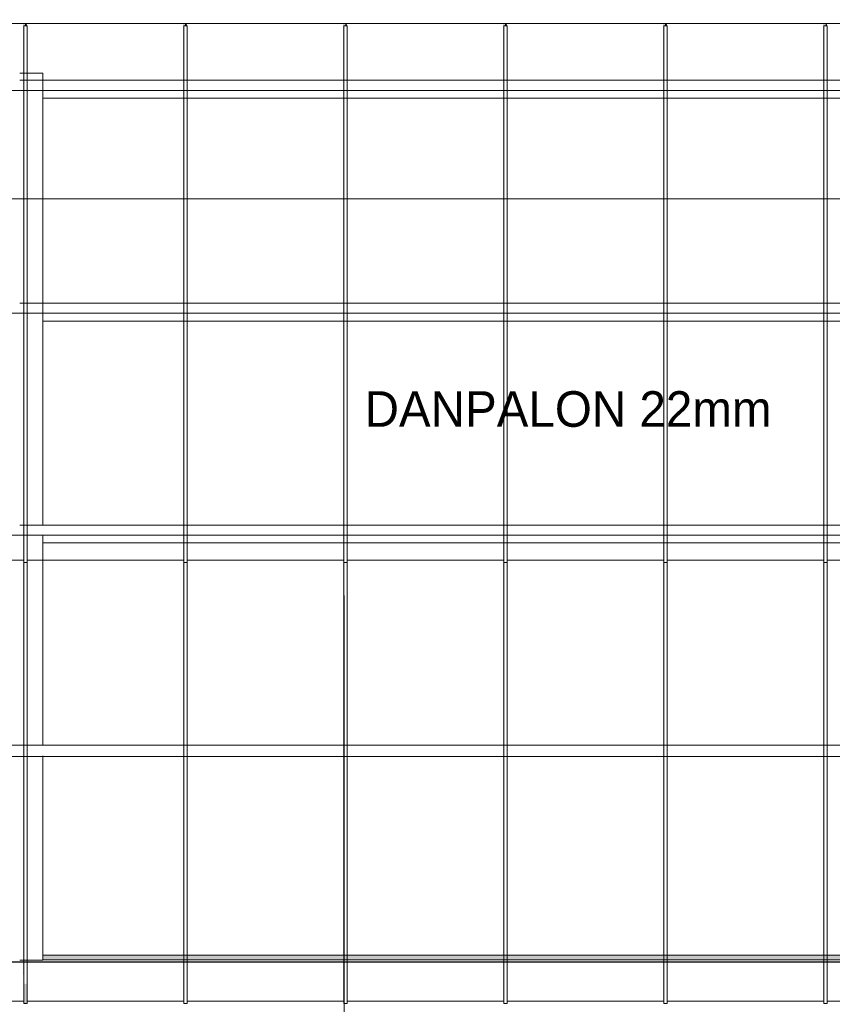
# Model space of a CAD drawing. Header units: millimetres. Extents: x 52659 to 1698020, y -10054 to 104697.
# Tile 299 of 363: x 320657 to 325228, y 20671 to 26207. Entities that reach past the tile are written whole.
import ezdxf

# ---------------------------------------------------------------- set-up
doc = ezdxf.new("R2010")
doc.units = ezdxf.units.MM
doc.header["$MEASUREMENT"] = 0
for name, color, linetype in [('02-06 Poutre.Construction', 7, 'Continuous'), ('02-07 Dalle.Construction', 7, 'Continuous'), ('05-02 Cotation 200ème 100ème.Cotations', 7, 'Continuous'), ('06-02 Texte 200ème 100ème.Texte', 7, 'Continuous'), ('S-BEAM-____-OTLN.Modèle IFC', 7, 'Continuous')]:
    doc.layers.add(name, color=color, linetype=linetype)
doc.styles.add('STYLE_GENERE_2', font='txt')
doc.styles.add('STYLE_GENERE_3', font='ARIALN.TTF')
doc.dimstyles.new('STYLE_GENERE__2', dxfattribs={"dimtxt": 200, "dimasz": 95, "dimexe": 0.18, "dimexo": 100, "dimgap": 0, "dimtad": 0, "dimlfac": 0.001, "dimzin": 0, "dimdsep": 46, "dimtxsty": 'STYLE_GENERE_3', "dimblk": 'ARROWHEAD_6', "dimblk1": 'ARROWHEAD_6', "dimblk2": 'ARROWHEAD_6', "dimcen": 0.09, "dimclrd": 7, "dimclre": 7, "dimclrt": 7, "dimazin": 0, "dimtfac": 1, "dimtdec": 4, "dimtmove": 0, "dimatfit": 3, "dimfxl": 1, "dimtolj": 1, "dimtzin": 0, "dimarcsym": 0})
doc.dimstyles.new('STYLE_GENERE__5', dxfattribs={"dimtxt": 200, "dimasz": 95, "dimexe": 0.18, "dimexo": 100, "dimgap": 0, "dimtad": 0, "dimtih": 1, "dimtoh": 1, "dimlfac": 0.001, "dimzin": 0, "dimdsep": 46, "dimtxsty": 'STYLE_GENERE_3', "dimblk": 'ARROWHEAD_6', "dimblk1": 'ARROWHEAD_6', "dimblk2": 'ARROWHEAD_6', "dimcen": 0.09, "dimclrd": 7, "dimclre": 7, "dimclrt": 7, "dimazin": 0, "dimtfac": 1, "dimtdec": 4, "dimtmove": 0, "dimatfit": 3, "dimfxl": 1, "dimtolj": 1, "dimtzin": 0, "dimarcsym": 0})

# ---------------------------------------------------------------- blocks, each defined once
blk = doc.blocks.new('*D844', base_point=(261781.6, 40089))
at = {"layer": '05-02 Cotation 200ème 100ème.Cotations', "color": 7, "linetype": 'Continuous', "lineweight": 25, "transparency": 16777216}
for p, q in [((267521.6, 25250.2), (267421.6, 25150.2)), ((347674.3, 25150.2), (347774.3, 25250.2))]:
    blk.add_line(p, q, dxfattribs=at)
at = {"layer": '05-02 Cotation 200ème 100ème.Cotations', "color": 7, "linetype": 'Continuous', "lineweight": 13, "transparency": 16777216}
for p, q in [((267471.6, 25106.5), (267471.6, 25294)), ((347724.3, 25106.5), (347724.3, 25294)), ((267471.6, 25200.2), (307285.1, 25200.2)), ((307910.8, 25200.2), (347724.3, 25200.2)), ((347724.3, 25200.2), (347799.3, 25200.2))]:
    blk.add_line(p, q, dxfattribs=at)
at = {"layer": '05-02 Cotation 200ème 100ème.Cotations', "color": 7, "lineweight": 9, "transparency": 16777216, "insert": (307309.9, 25100.2), "char_height": 200, "attachment_point": 7, "style": 'STYLE_GENERE_3'}
blk.add_mtext('\\A1;80,25', dxfattribs=at)
blk = doc.blocks.new('ARROWHEAD_6')
at = {"color": 0, "linetype": 'Continuous', "lineweight": 0}
for p, q in [((0, 0), (-1, 0)), ((-0.5, -0.5), (0.5, 0.5))]:
    blk.add_line(p, q, dxfattribs=at)
blk = doc.blocks.new('*D889', base_point=(261781.6, 40089))
at = {"layer": '05-02 Cotation 200ème 100ème.Cotations', "color": 7, "linetype": 'Continuous', "lineweight": 25, "transparency": 16777216}
for p, q in [((320409.1, 33198.9), (320309.1, 33298.9)), ((320309.1, 26279.2), (320409.1, 26179.2))]:
    blk.add_line(p, q, dxfattribs=at)
at = {"layer": '05-02 Cotation 200ème 100ème.Cotations', "color": 7, "linetype": 'Continuous', "lineweight": 13, "transparency": 16777216}
for p, q in [((320359.1, 33248.9), (320359.1, 33323.9)), ((320452.8, 33248.9), (320265.3, 33248.9)), ((320359.1, 29987.9), (320359.1, 33248.9)), ((320359.1, 26229.2), (320359.1, 29490.2)), ((320452.8, 26229.2), (320265.3, 26229.2)), ((320359.1, 26154.2), (320359.1, 26229.2))]:
    blk.add_line(p, q, dxfattribs=at)
at = {"layer": '05-02 Cotation 200ème 100ème.Cotations', "color": 7, "lineweight": 9, "transparency": 16777216, "insert": (320459.1, 29515.1), "char_height": 200, "attachment_point": 7, "rotation": 90, "style": 'STYLE_GENERE_3'}
blk.add_mtext('\\A1;7,02', dxfattribs=at)

msp = doc.modelspace()

# ---------------------------------------------------------------- hatches: boundary and pattern name
at = {"layer": '02-06 Poutre.Construction', "linetype": 'Continuous', "lineweight": 0, "true_color": 0xbfbfbf}
for points in [[(320676.347, 23168.223), (320679.78, 23168.223), (320679.78, 26171.975), (320689.78, 26171.975), (320689.78, 26184.777), (320676.345, 26184.777), (320676.345, 23168.582)], [(320689.78, 26171.975), (320698.593, 26171.975), (320696.406, 26184.777), (320689.78, 26184.777)], [(321576.347, 23168.223), (321579.78, 23168.223), (321579.78, 26171.975), (321589.78, 26171.975), (321589.78, 26184.777), (321576.345, 26184.777), (321576.345, 23168.582)], [(321589.78, 26184.777), (321589.78, 26171.975), (321598.593, 26171.975), (321596.406, 26184.777)], [(321589.78, 26184.777), (321589.78, 26171.976), (321598.593, 26171.976), (321596.406, 26184.777)], [(322476.347, 23168.223), (322479.78, 23168.223), (322479.78, 26171.975), (322489.78, 26171.975), (322489.78, 26184.777), (322476.345, 26184.777), (322476.345, 23168.582)], [(322476.347, 23168.223), (322479.78, 23168.223), (322479.78, 26171.975), (322489.78, 26171.975), (322489.78, 26184.777), (322476.345, 26184.777), (322476.345, 23168.582)], [(322489.78, 26184.777), (322489.78, 26171.975), (322498.593, 26171.975), (322496.406, 26184.777)], [(322489.78, 26171.976), (322498.593, 26171.976), (322496.406, 26184.777), (322489.78, 26184.777)], [(323376.347, 23168.223), (323379.78, 23168.223), (323379.78, 26171.975), (323389.78, 26171.975), (323389.78, 26184.777), (323376.345, 26184.777), (323376.345, 23168.582)], [(323376.347, 23168.223), (323379.78, 23168.223), (323379.78, 26171.975), (323389.78, 26171.975), (323389.78, 26184.777), (323376.345, 26184.777), (323376.345, 23168.582)], [(323389.78, 26171.975), (323398.593, 26171.975), (323396.406, 26184.777), (323389.78, 26184.777)], [(323389.78, 26171.975), (323398.593, 26171.975), (323396.406, 26184.777), (323389.78, 26184.777)], [(324276.347, 23168.223), (324279.78, 23168.223), (324279.78, 26171.975), (324289.78, 26171.975), (324289.78, 26184.777), (324276.345, 26184.777), (324276.345, 23168.582)], [(324276.347, 23168.223), (324279.78, 23168.223), (324279.78, 26171.975), (324289.78, 26171.975), (324289.78, 26184.777), (324276.345, 26184.777), (324276.345, 23168.582)], [(324289.78, 26184.777), (324289.78, 26171.975), (324298.593, 26171.975), (324296.406, 26184.777)], [(324289.78, 26171.976), (324298.593, 26171.976), (324296.406, 26184.777), (324289.78, 26184.777)], [(325176.347, 23168.223), (325179.78, 23168.223), (325179.78, 26171.975), (325189.78, 26171.975), (325189.78, 26184.777), (325176.345, 26184.777), (325176.345, 23168.582)], [(325176.347, 23168.223), (325179.78, 23168.223), (325179.78, 26171.975), (325189.78, 26171.975), (325189.78, 26184.777), (325176.345, 26184.777), (325176.345, 23168.582)], [(325189.78, 26171.975), (325198.593, 26171.975), (325196.406, 26184.777), (325189.78, 26184.777)], [(320676.349, 23016.643), (320679.78, 23016.643), (320679.78, 23168.223), (320676.347, 23168.223), (320676.347, 23016.995)], [(321576.347, 23016.995), (321576.349, 23016.643), (321579.78, 23016.643), (321579.78, 23168.223), (321576.347, 23168.223)], [(322476.349, 23016.643), (322479.78, 23016.643), (322479.78, 23168.223), (322476.347, 23168.223), (322476.347, 23016.995)], [(323376.349, 23016.643), (323379.78, 23016.643), (323379.78, 23168.223), (323376.347, 23168.223), (323376.347, 23016.995)], [(324276.349, 23016.643), (324279.78, 23016.643), (324279.78, 23168.223), (324276.347, 23168.223), (324276.347, 23016.995)], [(325176.349, 23016.643), (325179.78, 23016.643), (325179.78, 23168.223), (325176.347, 23168.223), (325176.347, 23016.995)], [(320676.351, 22863.144), (320679.78, 22863.144), (320679.78, 23016.643), (320676.349, 23016.643), (320676.349, 22863.487)], [(321576.349, 22863.487), (321576.351, 22863.144), (321579.78, 22863.144), (321579.78, 23016.643), (321576.349, 23016.643)], [(322476.351, 22863.144), (322479.78, 22863.144), (322479.78, 23016.643), (322476.349, 23016.643), (322476.349, 22863.487)], [(323376.351, 22863.144), (323379.78, 22863.144), (323379.78, 23016.643), (323376.349, 23016.643), (323376.349, 22863.487)], [(324276.351, 22863.144), (324279.78, 22863.144), (324279.78, 23016.643), (324276.349, 23016.643), (324276.349, 22863.487)], [(325176.351, 22863.144), (325179.78, 22863.144), (325179.78, 23016.643), (325176.349, 23016.643), (325176.349, 22863.487)], [(320676.351, 22708.37), (320676.353, 22708.037), (320679.78, 22708.037), (320679.78, 22854.271), (320679.78, 22863.144), (320676.351, 22863.144)], [(321576.351, 22708.37), (321576.353, 22708.037), (321579.78, 22708.037), (321579.78, 22854.271), (321579.78, 22863.144), (321576.351, 22863.144)], [(322476.351, 22708.37), (322476.353, 22708.037), (322479.78, 22708.037), (322479.78, 22854.271), (322479.78, 22863.144), (322476.351, 22863.144)], [(323376.351, 22708.37), (323376.353, 22708.037), (323379.78, 22708.037), (323379.78, 22854.271), (323379.78, 22863.144), (323376.351, 22863.144)], [(324276.351, 22708.37), (324276.353, 22708.037), (324279.78, 22708.037), (324279.78, 22854.271), (324279.78, 22863.144), (324276.351, 22863.144)], [(325176.351, 22708.37), (325176.353, 22708.037), (325179.78, 22708.037), (325179.78, 22854.271), (325179.78, 22863.144), (325176.351, 22863.144)], [(320676.353, 22551.958), (320676.355, 22551.633), (320679.78, 22551.633), (320679.78, 22708.037), (320676.353, 22708.037)], [(321576.353, 22551.958), (321576.355, 22551.633), (321579.78, 22551.633), (321579.78, 22708.037), (321576.353, 22708.037)], [(322476.353, 22551.958), (322476.355, 22551.633), (322479.78, 22551.633), (322479.78, 22708.037), (322476.353, 22708.037)], [(323376.353, 22551.958), (323376.355, 22551.633), (323379.78, 22551.633), (323379.78, 22708.037), (323376.353, 22708.037)], [(324276.353, 22551.958), (324276.355, 22551.633), (324279.78, 22551.633), (324279.78, 22708.037), (324276.353, 22708.037)], [(325176.353, 22551.958), (325176.355, 22551.633), (325179.78, 22551.633), (325179.78, 22708.037), (325176.353, 22708.037)], [(320676.355, 22394.567), (320676.357, 22394.249), (320679.78, 22394.249), (320679.78, 22551.633), (320676.355, 22551.633)], [(321576.355, 22394.567), (321576.357, 22394.249), (321579.78, 22394.249), (321579.78, 22551.633), (321576.355, 22551.633)], [(322476.357, 22394.249), (322479.78, 22394.249), (322479.78, 22551.633), (322476.355, 22551.633), (322476.355, 22394.567)], [(323376.357, 22394.249), (323379.78, 22394.249), (323379.78, 22551.633), (323376.355, 22551.633), (323376.355, 22394.567)], [(324276.357, 22394.249), (324279.78, 22394.249), (324279.78, 22551.633), (324276.355, 22551.633), (324276.355, 22394.567)], [(325176.357, 22394.249), (325179.78, 22394.249), (325179.78, 22551.633), (325176.355, 22551.633), (325176.355, 22394.567)], [(320676.357, 22236.514), (320676.359, 22236.203), (320679.78, 22236.203), (320679.78, 22394.249), (320676.357, 22394.249)], [(321576.357, 22236.514), (321576.359, 22236.203), (321579.78, 22236.203), (321579.78, 22394.249), (321576.357, 22394.249)], [(322476.357, 22236.514), (322476.359, 22236.203), (322479.78, 22236.203), (322479.78, 22394.249), (322476.357, 22394.249)], [(323376.357, 22236.514), (323376.359, 22236.203), (323379.78, 22236.203), (323379.78, 22394.249), (323376.357, 22394.249)], [(324276.357, 22236.514), (324276.359, 22236.203), (324279.78, 22236.203), (324279.78, 22394.249), (324276.357, 22394.249)], [(325176.357, 22236.514), (325176.359, 22236.203), (325179.78, 22236.203), (325179.78, 22394.249), (325176.357, 22394.249)], [(320676.359, 22078.118), (320676.361, 22077.814), (320679.78, 22077.814), (320679.78, 22236.203), (320676.359, 22236.203)], [(321576.359, 22078.118), (321576.361, 22077.814), (321579.78, 22077.814), (321579.78, 22236.203), (321576.359, 22236.203)], [(322476.359, 22078.118), (322476.361, 22077.814), (322479.78, 22077.814), (322479.78, 22236.203), (322476.359, 22236.203)], [(323376.359, 22078.118), (323376.361, 22077.814), (323379.78, 22077.814), (323379.78, 22236.203), (323376.359, 22236.203)], [(324276.359, 22078.118), (324276.361, 22077.814), (324279.78, 22077.814), (324279.78, 22236.203), (324276.359, 22236.203)], [(325176.359, 22078.118), (325176.361, 22077.814), (325179.78, 22077.814), (325179.78, 22236.203), (325176.359, 22236.203)], [(320676.361, 21919.698), (320676.363, 21919.401), (320679.78, 21919.401), (320679.78, 22077.814), (320676.361, 22077.814)], [(321576.361, 21919.698), (321576.363, 21919.401), (321579.78, 21919.401), (321579.78, 22077.814), (321576.361, 22077.814)], [(322476.361, 21919.698), (322476.363, 21919.401), (322479.78, 21919.401), (322479.78, 22077.814), (322476.361, 22077.814)], [(323376.361, 21919.698), (323376.363, 21919.401), (323379.78, 21919.401), (323379.78, 22077.814), (323376.361, 22077.814)], [(324276.361, 21919.698), (324276.363, 21919.401), (324279.78, 21919.401), (324279.78, 22077.814), (324276.361, 22077.814)], [(325176.361, 21919.698), (325176.363, 21919.401), (325179.78, 21919.401), (325179.78, 22077.814), (325176.361, 22077.814)], [(320676.363, 21761.575), (320676.364, 21761.285), (320679.78, 21761.285), (320679.78, 21919.401), (320676.363, 21919.401)], [(321576.363, 21761.575), (321576.364, 21761.285), (321579.78, 21761.285), (321579.78, 21919.401), (321576.363, 21919.401)], [(322476.363, 21761.575), (322476.364, 21761.285), (322479.78, 21761.285), (322479.78, 21919.401), (322476.363, 21919.401)], [(323376.363, 21761.575), (323376.364, 21761.285), (323379.78, 21761.285), (323379.78, 21919.401), (323376.363, 21919.401)], [(324276.363, 21761.575), (324276.364, 21761.285), (324279.78, 21761.285), (324279.78, 21919.401), (324276.363, 21919.401)], [(325176.363, 21761.575), (325176.364, 21761.285), (325179.78, 21761.285), (325179.78, 21919.401), (325176.363, 21919.401)], [(320676.366, 21603.784), (320679.78, 21603.784), (320679.78, 21761.285), (320676.364, 21761.285), (320676.364, 21604.068)], [(321576.364, 21604.068), (321576.366, 21603.784), (321579.78, 21603.784), (321579.78, 21761.285), (321576.364, 21761.285)], [(322476.366, 21603.784), (322479.78, 21603.784), (322479.78, 21761.285), (322476.364, 21761.285), (322476.364, 21604.068)], [(323376.364, 21604.068), (323376.366, 21603.784), (323379.78, 21603.784), (323379.78, 21761.285), (323376.364, 21761.285)], [(324276.364, 21604.068), (324276.366, 21603.784), (324279.78, 21603.784), (324279.78, 21761.285), (324276.364, 21761.285)], [(325176.366, 21603.784), (325179.78, 21603.784), (325179.78, 21761.285), (325176.364, 21761.285), (325176.364, 21604.068)], [(320676.366, 21447.494), (320676.367, 21447.216), (320679.78, 21447.216), (320679.78, 21603.784), (320676.366, 21603.784)], [(321576.366, 21447.494), (321576.367, 21447.216), (321579.78, 21447.216), (321579.78, 21603.784), (321576.366, 21603.784)], [(322476.366, 21447.494), (322476.367, 21447.216), (322479.78, 21447.216), (322479.78, 21603.784), (322476.366, 21603.784)], [(323376.366, 21447.494), (323376.367, 21447.216), (323379.78, 21447.216), (323379.78, 21603.784), (323376.366, 21603.784)], [(324276.366, 21447.494), (324276.367, 21447.216), (324279.78, 21447.216), (324279.78, 21603.784), (324276.366, 21603.784)], [(325176.366, 21447.494), (325176.367, 21447.216), (325179.78, 21447.216), (325179.78, 21603.784), (325176.366, 21603.784)], [(320676.367, 21292.17), (320676.369, 21291.897), (320679.78, 21291.897), (320679.78, 21447.216), (320676.367, 21447.216)], [(321576.367, 21292.17), (321576.369, 21291.897), (321579.78, 21291.897), (321579.78, 21447.216), (321576.367, 21447.216)], [(322476.367, 21292.17), (322476.369, 21291.897), (322479.78, 21291.897), (322479.78, 21447.216), (322476.367, 21447.216)], [(323376.367, 21292.17), (323376.369, 21291.897), (323379.78, 21291.897), (323379.78, 21447.216), (323376.367, 21447.216)], [(324276.367, 21292.17), (324276.369, 21291.897), (324279.78, 21291.897), (324279.78, 21447.216), (324276.367, 21447.216)], [(325176.367, 21292.17), (325176.369, 21291.897), (325179.78, 21291.897), (325179.78, 21447.216), (325176.367, 21447.216)], [(320676.369, 21138.409), (320676.37, 21138.142), (320679.78, 21138.142), (320679.78, 21291.897), (320676.369, 21291.897)], [(321576.369, 21138.409), (321576.37, 21138.142), (321579.78, 21138.142), (321579.78, 21291.897), (321576.369, 21291.897)], [(322476.369, 21138.409), (322476.37, 21138.142), (322479.78, 21138.142), (322479.78, 21291.897), (322476.369, 21291.897)], [(323376.369, 21138.409), (323376.37, 21138.142), (323379.78, 21138.142), (323379.78, 21291.897), (323376.369, 21291.897)], [(324276.369, 21138.409), (324276.37, 21138.142), (324279.78, 21138.142), (324279.78, 21291.897), (324276.369, 21291.897)], [(325176.369, 21138.409), (325176.37, 21138.142), (325179.78, 21138.142), (325179.78, 21291.897), (325176.369, 21291.897)], [(320676.37, 20986.522), (320676.372, 20986.26), (320679.78, 20986.26), (320679.78, 21138.142), (320676.37, 21138.142)], [(321576.37, 20986.522), (321576.372, 20986.26), (321579.78, 20986.26), (321579.78, 21138.142), (321576.37, 21138.142)], [(322476.37, 20986.522), (322476.372, 20986.26), (322479.78, 20986.26), (322479.78, 21138.142), (322476.37, 21138.142)], [(323376.37, 20986.522), (323376.372, 20986.26), (323379.78, 20986.26), (323379.78, 21138.142), (323376.37, 21138.142)], [(324276.37, 20986.522), (324276.372, 20986.26), (324279.78, 20986.26), (324279.78, 21138.142), (324276.37, 21138.142)], [(325176.37, 20986.522), (325176.372, 20986.26), (325179.78, 20986.26), (325179.78, 21138.142), (325176.37, 21138.142)], [(320676.372, 20836.815), (320676.373, 20836.558), (320679.78, 20836.558), (320679.78, 20986.26), (320676.372, 20986.26)], [(321576.372, 20836.815), (321576.373, 20836.558), (321579.78, 20836.558), (321579.78, 20986.26), (321576.372, 20986.26)], [(322476.372, 20836.815), (322476.373, 20836.558), (322479.78, 20836.558), (322479.78, 20986.26), (322476.372, 20986.26)], [(323376.372, 20836.815), (323376.373, 20836.558), (323379.78, 20836.558), (323379.78, 20986.26), (323376.372, 20986.26)], [(324276.372, 20836.815), (324276.373, 20836.558), (324279.78, 20836.558), (324279.78, 20986.26), (324276.372, 20986.26)], [(325176.372, 20836.815), (325176.373, 20836.558), (325179.78, 20836.558), (325179.78, 20986.26), (325176.372, 20986.26)], [(321576.373, 20836.558), (321576.373, 20689.589), (321579.78, 20689.339), (321579.78, 20836.558)], [(322476.373, 20836.558), (322476.373, 20689.589), (322479.78, 20689.339), (322479.78, 20836.558)], [(323376.373, 20836.558), (323376.373, 20689.589), (323379.78, 20689.339), (323379.78, 20836.558)], [(324276.373, 20836.558), (324276.373, 20689.589), (324279.78, 20689.339), (324279.78, 20836.558)], [(325176.373, 20836.558), (325176.373, 20689.589), (325179.78, 20689.339), (325179.78, 20836.558)], [(320679.78, 20676.537), (320699.78, 20676.537), (320699.78, 20784.294), (320679.78, 20787.971)]]:
    msp.add_hatch(color=9, dxfattribs=at).paths.add_polyline_path(points)
at = {"layer": 'S-BEAM-____-OTLN.Modèle IFC', "linetype": 'Continuous', "lineweight": 0, "true_color": 0xbfbfbf}
for points in [[(320657.241, 25866.222), (320657.241, 25866.188), (320787.241, 25866.188), (320787.241, 25866.222)], [(320657.241, 24613.246), (320787.241, 24613.246), (320787.241, 24613.279), (320657.241, 24613.279)], [(320657.241, 22127.498), (320787.241, 22127.498), (320787.241, 22128), (320657.241, 22128)], [(326652.241, 20947.79), (320787.241, 20947.79), (320787.241, 20944.866), (326652.241, 20944.866)], [(320787.241, 20920.959), (326652.241, 20920.959), (326652.241, 20944.866), (320787.241, 20944.866)], [(267621.556, 20920.959), (267621.556, 20910.758), (348905.915, 20910.758), (348905.915, 20911.152), (267939.741, 20911.152), (267939.741, 20919.339), (267874.741, 20919.339), (267874.741, 20920.959)], [(267621.556, 20907.834), (348905.915, 20907.834), (348905.915, 20910.758), (267621.556, 20910.758)], [(320787.241, 20920.959), (320787.241, 20919.339), (326652.241, 20919.339), (326652.241, 20920.959)]]:
    msp.add_hatch(color=9, dxfattribs=at).paths.add_polyline_path(points)

# ---------------------------------------------------------------- linework, layer by layer
at = {"layer": '02-06 Poutre.Construction', "color": 7, "linetype": 'Continuous', "lineweight": 9}
for p, q in [((319789.78, 26184.777), (320689.78, 26184.777)), ((320689.78, 26184.777), (321589.78, 26184.777)), ((320689.78, 26184.777), (320689.78, 26171.975)), ((321589.78, 26184.777), (322489.78, 26184.777)), ((321589.78, 26184.777), (321589.78, 26171.975)), ((321589.78, 26184.777), (322489.78, 26184.777)), ((321589.78, 26184.777), (321589.78, 26171.975)), ((322489.78, 26184.777), (323389.78, 26184.777)), ((322489.78, 26184.777), (323389.78, 26184.777)), ((323389.78, 26184.777), (324289.78, 26184.777)), ((323389.78, 26184.777), (323389.78, 26171.975)), ((323389.78, 26184.777), (324289.78, 26184.777)), ((323389.78, 26184.777), (323389.78, 26171.975)), ((324289.78, 26184.777), (325189.78, 26184.777)), ((324289.78, 26184.777), (324289.78, 26171.975)), ((324289.78, 26184.777), (325189.78, 26184.777)), ((324289.78, 26184.777), (324289.78, 26171.975)), ((325189.78, 26184.777), (326089.78, 26184.777)), ((320679.78, 26171.975), (320699.78, 26171.975)), ((320679.78, 26171.975), (320679.78, 23155.422)), ((320699.78, 26171.975), (320699.78, 23155.422)), ((321579.78, 26171.975), (321599.78, 26171.975)), ((321579.78, 26171.975), (321579.78, 23155.422)), ((321599.78, 26171.975), (321599.78, 23155.422)), ((322479.78, 26171.975), (322499.78, 26171.975)), ((322479.78, 26171.975), (322479.78, 23155.422)), ((322499.78, 26171.975), (322499.78, 23155.422)), ((323379.78, 26171.975), (323399.78, 26171.975)), ((323379.78, 26171.975), (323379.78, 23155.422)), ((323399.78, 26171.975), (323399.78, 23155.422)), ((324279.78, 26171.975), (324299.78, 26171.975)), ((324279.78, 26171.975), (324279.78, 23155.422)), ((324299.78, 26171.975), (324299.78, 23155.422)), ((325179.78, 26171.975), (325199.78, 26171.975)), ((325179.78, 26171.975), (325179.78, 23155.422)), ((325199.78, 26171.975), (325199.78, 23155.422)), ((319799.78, 23168.223), (320679.78, 23168.223)), ((320679.78, 23155.422), (320699.78, 23155.422)), ((320679.78, 23155.422), (320679.78, 23003.842)), ((320699.78, 23168.223), (321579.78, 23168.223)), ((320699.78, 23155.422), (320699.78, 23003.842)), ((321579.78, 23155.422), (321599.78, 23155.422)), ((321579.78, 23155.422), (321579.78, 23003.842)), ((321599.78, 23168.223), (322479.78, 23168.223)), ((321599.78, 23168.223), (322479.78, 23168.223)), ((321599.78, 23155.422), (321599.78, 23003.842)), ((322479.78, 23155.422), (322499.78, 23155.422)), ((322479.78, 23155.422), (322479.78, 23003.842)), ((322499.78, 23168.223), (323379.78, 23168.223)), ((322499.78, 23168.223), (323379.78, 23168.223)), ((322499.78, 23155.422), (322499.78, 23003.842)), ((323379.78, 23155.422), (323399.78, 23155.422)), ((323379.78, 23155.422), (323379.78, 23003.842)), ((323399.78, 23168.223), (324279.78, 23168.223)), ((323399.78, 23168.223), (324279.78, 23168.223)), ((323399.78, 23155.422), (323399.78, 23003.842)), ((324279.78, 23155.422), (324299.78, 23155.422)), ((324279.78, 23155.422), (324279.78, 23003.842)), ((324299.78, 23168.223), (325179.78, 23168.223)), ((324299.78, 23168.223), (325179.78, 23168.223)), ((324299.78, 23155.422), (324299.78, 23003.842)), ((325179.78, 23155.422), (325199.78, 23155.422)), ((325179.78, 23155.422), (325179.78, 23003.842)), ((325199.78, 23168.223), (326079.78, 23168.223)), ((325199.78, 23155.422), (325199.78, 23003.842)), ((320679.78, 23003.842), (320679.78, 22850.343)), ((320699.78, 23003.842), (320699.78, 22850.343)), ((321579.78, 23003.842), (321579.78, 22850.343)), ((321599.78, 23003.842), (321599.78, 22850.343)), ((322479.78, 23003.842), (322479.78, 22850.343)), ((322499.78, 23003.842), (322499.78, 22850.343)), ((323379.78, 23003.842), (323379.78, 22850.343)), ((323399.78, 23003.842), (323399.78, 22850.343)), ((324279.78, 23003.842), (324279.78, 22850.343)), ((324299.78, 23003.842), (324299.78, 22850.343)), ((325179.78, 23003.842), (325179.78, 22850.343)), ((325199.78, 23003.842), (325199.78, 22850.343)), ((320679.78, 22850.343), (320679.78, 22695.235)), ((320699.78, 22850.343), (320699.78, 22695.235)), ((321579.78, 22850.343), (321579.78, 22695.235)), ((321599.78, 22850.343), (321599.78, 22695.235)), ((322479.78, 22850.343), (322479.78, 22695.235)), ((322499.78, 22850.343), (322499.78, 22695.235)), ((323379.78, 22850.343), (323379.78, 22695.235)), ((323399.78, 22850.343), (323399.78, 22695.235)), ((324279.78, 22850.343), (324279.78, 22695.235)), ((324299.78, 22850.343), (324299.78, 22695.235)), ((325179.78, 22850.343), (325179.78, 22695.235)), ((325199.78, 22850.343), (325199.78, 22695.235)), ((320679.78, 22695.235), (320679.78, 22538.832)), ((320699.78, 22695.235), (320699.78, 22538.832)), ((321579.78, 22695.235), (321579.78, 22538.832)), ((321599.78, 22695.235), (321599.78, 22538.832)), ((322479.78, 22695.235), (322479.78, 22538.832)), ((322499.78, 22695.235), (322499.78, 22538.832)), ((323379.78, 22695.235), (323379.78, 22538.832)), ((323399.78, 22695.235), (323399.78, 22538.832)), ((324279.78, 22695.235), (324279.78, 22538.832)), ((324299.78, 22695.235), (324299.78, 22538.832)), ((325179.78, 22695.235), (325179.78, 22538.832)), ((325199.78, 22695.235), (325199.78, 22538.832)), ((320679.78, 22538.832), (320679.78, 22381.448)), ((320699.78, 22538.832), (320699.78, 22381.448)), ((321579.78, 22538.832), (321579.78, 22381.448)), ((321599.78, 22538.832), (321599.78, 22381.448)), ((322479.78, 22538.832), (322479.78, 22381.448)), ((322499.78, 22538.832), (322499.78, 22381.448)), ((323379.78, 22538.832), (323379.78, 22381.448)), ((323399.78, 22538.832), (323399.78, 22381.448)), ((324279.78, 22538.832), (324279.78, 22381.448)), ((324299.78, 22538.832), (324299.78, 22381.448)), ((325179.78, 22538.832), (325179.78, 22381.448)), ((325199.78, 22538.832), (325199.78, 22381.448)), ((320679.78, 22381.448), (320679.78, 22223.402)), ((320699.78, 22381.448), (320699.78, 22223.402)), ((321579.78, 22381.448), (321579.78, 22223.402)), ((321599.78, 22381.448), (321599.78, 22223.402)), ((322479.78, 22381.448), (322479.78, 22223.402)), ((322499.78, 22381.448), (322499.78, 22223.402)), ((323379.78, 22381.448), (323379.78, 22223.402)), ((323399.78, 22381.448), (323399.78, 22223.402)), ((324279.78, 22381.448), (324279.78, 22223.402)), ((324299.78, 22381.448), (324299.78, 22223.402)), ((325179.78, 22381.448), (325179.78, 22223.402)), ((325199.78, 22381.448), (325199.78, 22223.402)), ((320679.78, 22223.402), (320679.78, 22065.013)), ((320699.78, 22223.402), (320699.78, 22065.013)), ((321579.78, 22223.402), (321579.78, 22065.013)), ((321599.78, 22223.402), (321599.78, 22065.013)), ((322479.78, 22223.402), (322479.78, 22065.013)), ((322499.78, 22223.402), (322499.78, 22065.013)), ((323379.78, 22223.402), (323379.78, 22065.013)), ((323399.78, 22223.402), (323399.78, 22065.013)), ((324279.78, 22223.402), (324279.78, 22065.013)), ((324299.78, 22223.402), (324299.78, 22065.013)), ((325179.78, 22223.402), (325179.78, 22065.013)), ((325199.78, 22223.402), (325199.78, 22065.013)), ((320679.78, 22065.013), (320679.78, 21906.6)), ((320699.78, 22065.013), (320699.78, 21906.6)), ((321579.78, 22065.013), (321579.78, 21906.6)), ((321599.78, 22065.013), (321599.78, 21906.6)), ((322479.78, 22065.013), (322479.78, 21906.6)), ((322499.78, 22065.013), (322499.78, 21906.6)), ((323379.78, 22065.013), (323379.78, 21906.6)), ((323399.78, 22065.013), (323399.78, 21906.6)), ((324279.78, 22065.013), (324279.78, 21906.6)), ((324299.78, 22065.013), (324299.78, 21906.6)), ((325179.78, 22065.013), (325179.78, 21906.6)), ((325199.78, 22065.013), (325199.78, 21906.6)), ((320679.78, 21906.6), (320679.78, 21748.483)), ((320699.78, 21906.6), (320699.78, 21748.483)), ((321579.78, 21906.6), (321579.78, 21748.483)), ((321599.78, 21906.6), (321599.78, 21748.483)), ((322479.78, 21906.6), (322479.78, 21748.483)), ((322499.78, 21906.6), (322499.78, 21748.483)), ((323379.78, 21906.6), (323379.78, 21748.483)), ((323399.78, 21906.6), (323399.78, 21748.483)), ((324279.78, 21906.6), (324279.78, 21748.483)), ((324299.78, 21906.6), (324299.78, 21748.483)), ((325179.78, 21906.6), (325179.78, 21748.483)), ((325199.78, 21906.6), (325199.78, 21748.483)), ((320679.78, 21748.483), (320679.78, 21590.982)), ((320699.78, 21748.483), (320699.78, 21590.982)), ((321579.78, 21748.483), (321579.78, 21590.982)), ((321599.78, 21748.483), (321599.78, 21590.982)), ((322479.78, 21748.483), (322479.78, 21590.982)), ((322499.78, 21748.483), (322499.78, 21590.982)), ((323379.78, 21748.483), (323379.78, 21590.982)), ((323399.78, 21748.483), (323399.78, 21590.982)), ((324279.78, 21748.483), (324279.78, 21590.982)), ((324299.78, 21748.483), (324299.78, 21590.982)), ((325179.78, 21748.483), (325179.78, 21590.982)), ((325199.78, 21748.483), (325199.78, 21590.982)), ((320679.78, 21590.982), (320679.78, 21434.414)), ((320699.78, 21590.982), (320699.78, 21434.414)), ((321579.78, 21590.982), (321579.78, 21434.414)), ((321599.78, 21590.982), (321599.78, 21434.414)), ((322479.78, 21590.982), (322479.78, 21434.414)), ((322499.78, 21590.982), (322499.78, 21434.414)), ((323379.78, 21590.982), (323379.78, 21434.414)), ((323399.78, 21590.982), (323399.78, 21434.414)), ((324279.78, 21590.982), (324279.78, 21434.414)), ((324299.78, 21590.982), (324299.78, 21434.414)), ((325179.78, 21590.982), (325179.78, 21434.414)), ((325199.78, 21590.982), (325199.78, 21434.414)), ((320679.78, 21434.414), (320679.78, 21279.096)), ((320699.78, 21434.414), (320699.78, 21279.096)), ((321579.78, 21434.414), (321579.78, 21279.096)), ((321599.78, 21434.414), (321599.78, 21279.096)), ((322479.78, 21434.414), (322479.78, 21279.096)), ((322499.78, 21434.414), (322499.78, 21279.096)), ((323379.78, 21434.414), (323379.78, 21279.096)), ((323399.78, 21434.414), (323399.78, 21279.096)), ((324279.78, 21434.414), (324279.78, 21279.096)), ((324299.78, 21434.414), (324299.78, 21279.096)), ((325179.78, 21434.414), (325179.78, 21279.096)), ((325199.78, 21434.414), (325199.78, 21279.096)), ((320679.78, 21279.096), (320679.78, 21125.341)), ((320699.78, 21279.096), (320699.78, 21125.341)), ((321579.78, 21279.096), (321579.78, 21125.341)), ((321599.78, 21279.096), (321599.78, 21125.341)), ((322479.78, 21279.096), (322479.78, 21125.341)), ((322499.78, 21279.096), (322499.78, 21125.341)), ((323379.78, 21279.096), (323379.78, 21125.341)), ((323399.78, 21279.096), (323399.78, 21125.341)), ((324279.78, 21279.096), (324279.78, 21125.341)), ((324299.78, 21279.096), (324299.78, 21125.341)), ((325179.78, 21279.096), (325179.78, 21125.341)), ((325199.78, 21279.096), (325199.78, 21125.341)), ((320679.78, 21125.341), (320679.78, 20973.459)), ((320699.78, 21125.341), (320699.78, 20973.459)), ((321579.78, 21125.341), (321579.78, 20973.459)), ((321599.78, 21125.341), (321599.78, 20973.459)), ((322479.78, 21125.341), (322479.78, 20973.459)), ((322499.78, 21125.341), (322499.78, 20973.459)), ((323379.78, 21125.341), (323379.78, 20973.459)), ((323399.78, 21125.341), (323399.78, 20973.459)), ((324279.78, 21125.341), (324279.78, 20973.459)), ((324299.78, 21125.341), (324299.78, 20973.459)), ((325179.78, 21125.341), (325179.78, 20973.459)), ((325199.78, 21125.341), (325199.78, 20973.459)), ((320679.78, 20973.459), (320679.78, 20823.757)), ((320699.78, 20973.459), (320699.78, 20823.757)), ((321579.78, 20973.459), (321579.78, 20823.757)), ((321599.78, 20973.459), (321599.78, 20823.757)), ((322479.78, 20973.459), (322479.78, 20823.757)), ((322499.78, 20973.459), (322499.78, 20823.757)), ((323379.78, 20973.459), (323379.78, 20823.757)), ((323399.78, 20973.459), (323399.78, 20823.757)), ((324279.78, 20973.459), (324279.78, 20823.757)), ((324299.78, 20973.459), (324299.78, 20823.757)), ((325179.78, 20973.459), (325179.78, 20823.757)), ((325199.78, 20973.459), (325199.78, 20823.757)), ((320679.78, 20823.757), (320679.78, 20676.537)), ((320699.78, 20823.757), (320699.78, 20676.537)), ((321579.78, 20823.757), (321579.78, 20676.537)), ((321599.78, 20823.757), (321599.78, 20676.537)), ((322479.78, 20823.757), (322479.78, 20676.537)), ((322499.78, 20823.757), (322499.78, 20676.537)), ((323379.78, 20823.757), (323379.78, 20676.537)), ((323399.78, 20823.757), (323399.78, 20676.537)), ((324279.78, 20823.757), (324279.78, 20676.537)), ((324299.78, 20823.757), (324299.78, 20676.537)), ((325179.78, 20823.757), (325179.78, 20676.537)), ((325199.78, 20823.757), (325199.78, 20676.537)), ((319799.78, 20689.339), (320679.78, 20689.339)), ((320679.78, 20676.537), (320699.78, 20676.537)), ((320699.78, 20689.339), (321579.78, 20689.339)), ((321579.78, 20676.537), (321599.78, 20676.537)), ((321599.78, 20689.339), (322479.78, 20689.339)), ((321599.78, 20689.339), (322479.78, 20689.339)), ((322479.78, 20676.537), (322499.78, 20676.537)), ((322499.78, 20689.339), (323379.78, 20689.339)), ((323379.78, 20676.537), (323399.78, 20676.537)), ((323399.78, 20689.339), (324279.78, 20689.339)), ((324279.78, 20676.537), (324299.78, 20676.537)), ((324299.78, 20689.339), (325179.78, 20689.339)), ((325179.78, 20676.537), (325199.78, 20676.537)), ((325199.78, 20689.339), (326079.78, 20689.339))]:
    msp.add_line(p, q, dxfattribs=at)
at = {"layer": '02-07 Dalle.Construction', "color": 7, "linetype": 'Continuous', "lineweight": 9}
msp.add_line((322481.68, 22970.465), (322481.68, 20593.887), dxfattribs=at)
at = {"layer": 'S-BEAM-____-OTLN.Modèle IFC', "color": 9, "linetype": 'Continuous', "lineweight": 5}
for p, q in [((320657.241, 25905.905), (320787.241, 25905.905)), ((320657.241, 25866.188), (320787.241, 25866.188)), ((320787.241, 25866.188), (320787.241, 25905.905)), ((320787.241, 25809.457), (320787.241, 25866.188)), ((267621.616, 25809.457), (347710.295, 25809.457)), ((320787.241, 24613.246), (320787.241, 25809.44)), ((320787.241, 25764.965), (326652.241, 25764.965)), ((320657.241, 24613.246), (320787.241, 24613.246)), ((320787.241, 24613.246), (326652.241, 24613.246)), ((320787.241, 24556.515), (320787.241, 24613.246)), ((267621.556, 24556.515), (348017.007, 24556.515)), ((320787.241, 23369.492), (320787.241, 24556.497)), ((320787.241, 24512.022), (326652.241, 24512.022)), ((320657.241, 23365.577), (320787.241, 23365.577)), ((320787.241, 23365.577), (320787.241, 23369.492)), ((320787.241, 23365.577), (326652.241, 23365.577)), ((267621.556, 23308.613), (348324.917, 23308.613)), ((320787.241, 22971.085), (320787.241, 23308.07)), ((320787.241, 23265.693), (326652.241, 23265.693)), ((320787.241, 22561.972), (320787.241, 22971.085)), ((320787.241, 22147.164), (320787.241, 22561.972)), ((320787.241, 22127.498), (320787.241, 22147.164)), ((290999.78, 22127.498), (325204.78, 22127.498)), ((325204.78, 22127.498), (348599.213, 22127.498)), ((290999.78, 22065.013), (325216.054, 22065.017)), ((320787.241, 21731.74), (320787.241, 22067.498)), ((325179.78, 22065.013), (348599.213, 22067.498)), ((320787.241, 21320.787), (320787.241, 21731.74)), ((320787.241, 20919.339), (320787.241, 21320.787)), ((320787.241, 20947.79), (326652.241, 20947.79)), ((267621.556, 20910.758), (348905.915, 20910.758)), ((267621.556, 20907.834), (348905.915, 20907.834)), ((320787.241, 20919.339), (320657.241, 20919.339)), ((320787.241, 20920.959), (326652.241, 20920.959))]:
    msp.add_line(p, q, dxfattribs=at)
at = {"layer": 'S-BEAM-____-OTLN.Modèle IFC', "color": 7, "linetype": 'Continuous', "lineweight": 18}
msp.add_line((320787.241, 25866.188), (326652.241, 25866.188), dxfattribs=at)

# ---------------------------------------------------------------- texts
at = {"layer": '06-02 Texte 200ème 100ème.Texte', "color": 7, "linetype": 'Continuous', "lineweight": 9, "insert": (323741.664, 24016.787), "char_height": 200, "width": 2286.82574, "attachment_point": 5, "line_spacing_factor": 1.133511, "style": 'STYLE_GENERE_2'}
msp.add_mtext('\\A1;DANPALON 22mm', dxfattribs=at)

# ---------------------------------------------------------------- dimensions: what is measured, and where the dimension line sits
at = {"layer": '05-02 Cotation 200ème 100ème.Cotations', "color": 7, "linetype": 'Continuous', "lineweight": 13}
dim = msp.add_linear_dim(base=(320359.064, 33248.917), p1=(320606.616, 26229.221), p2=(326866.616, 33248.917), angle=90, dimstyle='STYLE_GENERE__2', dxfattribs=at)
dim.commit()
dim.dimension.update_dxf_attribs({"geometry": '*D889', "text_midpoint": (320359.064, 29774.833), "dimtype": 160, "text_rotation": 90})
dim = msp.add_linear_dim(base=(347724.301, 25200.22), p1=(267471.556, 25766.902), p2=(347724.301, 25850.561), dimstyle='STYLE_GENERE__5', dxfattribs=at)
dim.commit()
dim.dimension.update_dxf_attribs({"geometry": '*D844', "text_midpoint": (307645.929, 25200.22), "dimtype": 160})

doc.saveas('drawing.dxf')
